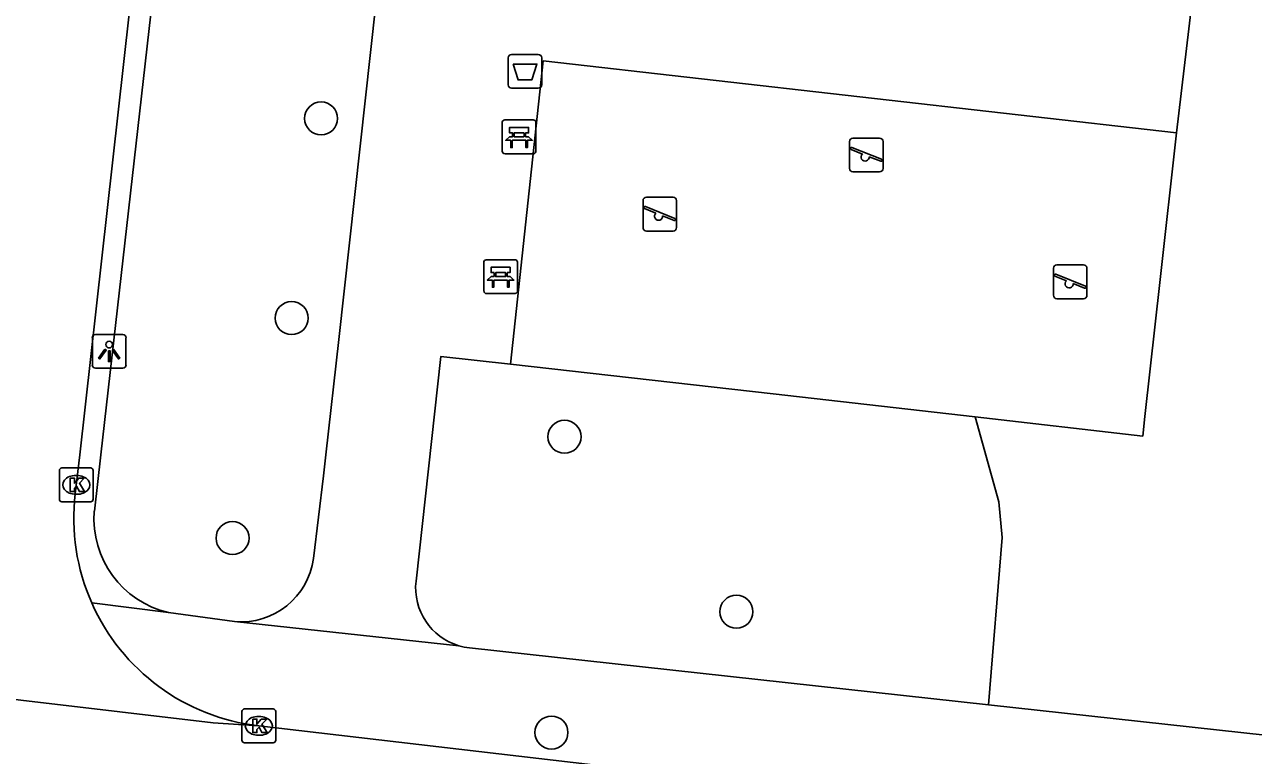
# Model space of a CAD drawing. Extents: x 162026 to 163499, y 387297 to 388169.
# Drawn here: x 162820.92 to 162857.3, y 387491.1 to 387512.74 of the extents above; entities that cross this region are included whole.
import ezdxf

# ---------------------------------------------------------------- set-up
doc = ezdxf.new("R2010")
doc.units = 0
for name, color, linetype in [('IMGEO_Afvalbak', 7, 'Continuous'), ('IMGEO_Bank', 7, 'Continuous'), ('IMGEO_Boom', 7, 'Continuous'), ('IMGEO_Groenvoorziening', 7, 'Continuous'), ('IMGEO_Kolk', 7, 'Continuous'), ('IMGEO_Lichtpunt', 7, 'Continuous'), ('IMGEO_Rijbaan_lokaal_open', 7, 'Continuous'), ('IMGEO_Speelvoorziening', 7, 'Continuous'), ('IMGEO_Voetpad_open', 7, 'Continuous')]:
    doc.layers.add(name, color=color, linetype=linetype)

msp = doc.modelspace()

# ---------------------------------------------------------------- linework, layer by layer
at = {"layer": 'IMGEO_Afvalbak'}
for p, q in [((162835.239, 387510.96), (162835.239, 387511.76)), ((162835.239, 387511.76), (162835.239, 387510.96)), ((162835.339, 387511.86), (162836.129, 387511.86)), ((162836.129, 387511.86), (162835.339, 387511.86)), ((162836.229, 387511.76), (162836.229, 387510.96)), ((162836.229, 387510.96), (162836.229, 387511.76)), ((162836.129, 387510.86), (162835.339, 387510.86)), ((162835.339, 387510.86), (162836.129, 387510.86))]:
    msp.add_line(p, q, dxfattribs=at)
msp.add_lwpolyline([(162835.382, 387511.574), (162836.086, 387511.574), (162835.937, 387511.104), (162835.531, 387511.104), (162835.382, 387511.574)], dxfattribs=at)
for centre, start, end in [((162835.339, 387511.76), 90, 180), ((162835.339, 387511.76), 90, 180), ((162836.129, 387511.76), 0, 90), ((162836.129, 387511.76), 360, 90), ((162835.339, 387510.96), 180, 270), ((162835.339, 387510.96), 180, 270), ((162836.129, 387510.96), 270, 0), ((162836.129, 387510.96), 270, 0)]:
    msp.add_arc(centre, 0.1, start, end, dxfattribs=at)
at = {"layer": 'IMGEO_Bank'}
for p, q in [((162835.135, 387509.919), (162835.976, 387509.919)), ((162835.976, 387509.919), (162835.135, 387509.919)), ((162835.06, 387508.994), (162835.06, 387509.835)), ((162835.06, 387509.835), (162835.06, 387508.994)), ((162835.369, 387509.425), (162835.369, 387509.531)), ((162835.413, 387509.531), (162835.413, 387509.425)), ((162835.701, 387509.537), (162835.419, 387509.537)), ((162835.707, 387509.425), (162835.707, 387509.531)), ((162835.751, 387509.531), (162835.751, 387509.425)), ((162836.06, 387509.844), (162836.06, 387509.003)), ((162836.06, 387509.003), (162836.06, 387509.844)), ((162835.757, 387509.317), (162835.364, 387509.317)), ((162835.419, 387509.419), (162835.701, 387509.419)), ((162835.985, 387508.919), (162835.144, 387508.919)), ((162835.144, 387508.919), (162835.985, 387508.919)), ((162834.515, 387504.854), (162834.515, 387505.695)), ((162834.515, 387505.695), (162834.515, 387504.854)), ((162834.59, 387505.779), (162835.431, 387505.779)), ((162835.431, 387505.779), (162834.59, 387505.779)), ((162835.515, 387505.704), (162835.515, 387504.863)), ((162835.515, 387504.863), (162835.515, 387505.704)), ((162835.212, 387505.177), (162834.819, 387505.177)), ((162834.824, 387505.285), (162834.824, 387505.391)), ((162834.868, 387505.391), (162834.868, 387505.285)), ((162835.156, 387505.397), (162834.874, 387505.397)), ((162834.874, 387505.279), (162835.156, 387505.279)), ((162835.162, 387505.285), (162835.162, 387505.391)), ((162835.206, 387505.391), (162835.206, 387505.285)), ((162835.44, 387504.779), (162834.599, 387504.779)), ((162834.599, 387504.779), (162835.44, 387504.779))]:
    msp.add_line(p, q, dxfattribs=at)
for points in [[(162835.363, 387509.537), (162835.277, 387509.537), (162835.277, 387509.698), (162835.84, 387509.698), (162835.84, 387509.537), (162835.757, 387509.537)], [(162835.307, 387509.317), (162835.165, 387509.317), (162835.277, 387509.419), (162835.363, 387509.419)], [(162835.357, 387509.31), (162835.357, 387509.103), (162835.314, 387509.103), (162835.314, 387509.31)], [(162835.757, 387509.419), (162835.84, 387509.419), (162835.952, 387509.317), (162835.813, 387509.317)], [(162835.807, 387509.31), (162835.807, 387509.103), (162835.763, 387509.103), (162835.763, 387509.31)], [(162834.818, 387505.397), (162834.732, 387505.397), (162834.732, 387505.558), (162835.295, 387505.558), (162835.295, 387505.397), (162835.212, 387505.397)], [(162834.762, 387505.177), (162834.62, 387505.177), (162834.732, 387505.279), (162834.818, 387505.279)], [(162834.812, 387505.17), (162834.812, 387504.963), (162834.769, 387504.963), (162834.769, 387505.17)], [(162835.212, 387505.279), (162835.295, 387505.279), (162835.407, 387505.177), (162835.268, 387505.177)], [(162835.262, 387505.17), (162835.262, 387504.963), (162835.218, 387504.963), (162835.218, 387505.17)]]:
    msp.add_lwpolyline(points, dxfattribs=at)
for centre, radius, start, end in [((162835.138, 387509.841), 0.0779, 92.4484, 184.2845), ((162835.138, 387509.841), 0.0779, 92.4484, 184.2845), ((162835.982, 387509.841), 0.0779, 2.4484, 94.2845), ((162835.982, 387509.841), 0.0779, 2.4484, 94.2845), ((162835.362, 387509.53), 0.00671, 2.8957, 87.1043), ((162835.419, 387509.53), 0.00671, 92.8957, 177.1043), ((162835.701, 387509.53), 0.00671, 2.8957, 87.1043), ((162835.758, 387509.53), 0.00671, 92.8957, 177.1043), ((162835.307, 387509.31), 0.00671, 2.8957, 87.1043), ((162835.364, 387509.31), 0.00671, 92.8957, 177.1043), ((162835.362, 387509.426), 0.00671, 272.8957, 357.1043), ((162835.419, 387509.426), 0.00671, 182.8957, 267.1043), ((162835.701, 387509.426), 0.00671, 272.8957, 357.1043), ((162835.758, 387509.426), 0.00671, 182.8957, 267.1043), ((162835.756, 387509.31), 0.00671, 2.8957, 87.1043), ((162835.813, 387509.31), 0.00671, 92.8957, 177.1043), ((162835.138, 387508.997), 0.0779, 182.4484, 274.2845), ((162835.138, 387508.997), 0.0779, 182.4484, 274.2845), ((162835.982, 387508.997), 0.0779, 272.4484, 4.2845), ((162835.982, 387508.997), 0.0779, 272.4484, 4.2845), ((162834.593, 387505.701), 0.0779, 92.4484, 184.2845), ((162834.593, 387505.701), 0.0779, 92.4484, 184.2845), ((162835.437, 387505.701), 0.0779, 2.4484, 94.2845), ((162835.437, 387505.701), 0.0779, 2.4484, 94.2845), ((162834.762, 387505.17), 0.00671, 2.8957, 87.1043), ((162834.819, 387505.17), 0.00671, 92.8957, 177.1043), ((162834.817, 387505.39), 0.00671, 2.8957, 87.1043), ((162834.817, 387505.286), 0.00671, 272.8957, 357.1043), ((162834.874, 387505.39), 0.00671, 92.8957, 177.1043), ((162834.874, 387505.286), 0.00671, 182.8957, 267.1043), ((162835.156, 387505.39), 0.00671, 2.8957, 87.1043), ((162835.156, 387505.286), 0.00671, 272.8957, 357.1043), ((162835.213, 387505.39), 0.00671, 92.8957, 177.1043), ((162835.213, 387505.286), 0.00671, 182.8957, 267.1043), ((162835.211, 387505.17), 0.00671, 2.8957, 87.1043), ((162835.268, 387505.17), 0.00671, 92.8957, 177.1043), ((162834.593, 387504.857), 0.0779, 182.4484, 274.2845), ((162834.593, 387504.857), 0.0779, 182.4484, 274.2845), ((162835.437, 387504.857), 0.0779, 272.4484, 4.2845), ((162835.437, 387504.857), 0.0779, 272.4484, 4.2845)]:
    msp.add_arc(centre, radius, start, end, dxfattribs=at)
at = {"layer": 'IMGEO_Boom'}
for centre in [(162829.696, 387509.966), (162828.826, 387504.053), (162836.905, 387500.537), (162827.075, 387497.537), (162841.994, 387495.356), (162836.519, 387491.776)]:
    msp.add_circle(centre, 0.489, dxfattribs=at)
at = {"layer": 'IMGEO_Groenvoorziening'}
for points in [[(162855.025, 387509.543), (162854.543, 387505.196), (162854.093, 387501.133), (162854.029, 387500.556), (162849.07, 387501.125)], [(162835.306, 387502.682), (162843.08, 387501.812), (162849.07, 387501.125)], [(162849.07, 387501.125), (162849.768, 387498.612), (162849.868, 387497.553), (162849.46, 387492.596)]]:
    msp.add_lwpolyline(points, dxfattribs=at)
at = {"layer": 'IMGEO_Kolk'}
for p, q in [((162821.948, 387498.686), (162821.948, 387499.538)), ((162822.023, 387499.612), (162822.875, 387499.612)), ((162822.436, 387499.392), (162822.461, 387499.392)), ((162822.949, 387499.538), (162822.949, 387498.686)), ((162822.875, 387498.612), (162822.023, 387498.612)), ((162822.459, 387498.832), (162822.434, 387498.832)), ((162827.353, 387491.548), (162827.353, 387492.4)), ((162827.428, 387492.474), (162828.28, 387492.474)), ((162828.354, 387492.4), (162828.354, 387491.548)), ((162827.841, 387492.254), (162827.866, 387492.254)), ((162827.864, 387491.694), (162827.839, 387491.694)), ((162828.28, 387491.474), (162827.428, 387491.474))]:
    msp.add_line(p, q, dxfattribs=at)
for points in [[(162821.948, 387498.686), (162821.948, 387499.538)], [(162822.023, 387499.612), (162822.875, 387499.612)], [(162822.949, 387499.538), (162822.949, 387498.686)], [(162822.269, 387499.312), (162822.392, 387499.312), (162822.392, 387499.161), (162822.522, 387499.312), (162822.686, 387499.312), (162822.54, 387499.161), (162822.693, 387498.912), (162822.541, 387498.912), (162822.456, 387499.076), (162822.392, 387499.009), (162822.392, 387498.912), (162822.269, 387498.912), (162822.269, 387499.312)], [(162822.875, 387498.612), (162822.023, 387498.612)], [(162827.353, 387491.548), (162827.353, 387492.4)], [(162827.428, 387492.474), (162828.28, 387492.474)], [(162828.354, 387492.4), (162828.354, 387491.548)], [(162827.674, 387492.174), (162827.797, 387492.174), (162827.797, 387492.023), (162827.927, 387492.174), (162828.091, 387492.174), (162827.945, 387492.023), (162828.098, 387491.774), (162827.946, 387491.774), (162827.861, 387491.938), (162827.797, 387491.871), (162827.797, 387491.774), (162827.674, 387491.774), (162827.674, 387492.174)], [(162828.28, 387491.474), (162827.428, 387491.474)]]:
    msp.add_lwpolyline(points, dxfattribs=at)
for centre, start, end in [((162822.025, 387499.536), 91.552, 178.448), ((162822.025, 387499.536), 91.552, 178.448), ((162822.873, 387499.536), 1.552, 88.448), ((162822.873, 387499.536), 1.552, 88.448), ((162822.025, 387498.688), 181.552, 268.448), ((162822.025, 387498.688), 181.552, 268.448), ((162822.873, 387498.688), 271.552, 358.448), ((162822.873, 387498.688), 271.552, 358.448), ((162827.43, 387492.398), 91.552, 178.448), ((162827.43, 387492.398), 91.552, 178.448), ((162828.278, 387492.398), 1.552, 88.448), ((162828.278, 387492.398), 1.552, 88.448), ((162827.43, 387491.55), 181.552, 268.448), ((162827.43, 387491.55), 181.552, 268.448), ((162828.278, 387491.55), 271.552, 358.448), ((162828.278, 387491.55), 271.552, 358.448)]:
    msp.add_arc(centre, 0.0765, start, end, dxfattribs=at)
for centre, major_axis, ratio, start_param, end_param in [((162822.435, 387499.112), (-0.387, 0.002), 0.722429, 4.712389, 7.853982), ((162822.46, 387499.112), (-0.39, 0.002), 0.717154, 1.570796, 4.712389), ((162827.84, 387491.974), (-0.387, 0.002), 0.722429, 4.712389, 7.853982), ((162827.865, 387491.974), (-0.39, 0.002), 0.717154, 1.570796, 4.712389)]:
    msp.add_ellipse(centre, major_axis=major_axis, ratio=ratio, start_param=start_param, end_param=end_param, dxfattribs=at)
at = {"layer": 'IMGEO_Lichtpunt'}
for p, q in [((162822.924, 387503.468), (162822.924, 387502.661)), ((162822.924, 387503.468), (162822.924, 387502.661)), ((162823.826, 387503.563), (162823.018, 387503.563)), ((162823.826, 387503.563), (162823.018, 387503.563)), ((162823.92, 387502.661), (162823.92, 387503.468)), ((162823.92, 387502.661), (162823.92, 387503.468)), ((162823.018, 387502.567), (162823.826, 387502.567)), ((162823.018, 387502.567), (162823.826, 387502.567))]:
    msp.add_line(p, q, dxfattribs=at)
for points in [[(162823.298, 387503.132), (162823.337, 387503.104), (162823.149, 387502.842), (162823.111, 387502.869), (162823.298, 387503.132)], [(162823.4, 387503.084), (162823.447, 387503.084), (162823.447, 387502.762), (162823.4, 387502.762), (162823.4, 387503.084)], [(162823.51, 387503.104), (162823.548, 387503.131), (162823.735, 387502.869), (162823.696, 387502.841), (162823.51, 387503.104)]]:
    msp.add_lwpolyline(points, dxfattribs=at)
msp.add_circle((162823.423, 387503.266), 0.0994, dxfattribs=at)
for centre, start, end in [((162823.018, 387503.468), 90, 180), ((162823.018, 387503.468), 90, 180), ((162823.826, 387503.468), 0, 90), ((162823.826, 387503.468), 0, 90), ((162823.018, 387502.661), 180, 270), ((162823.018, 387502.661), 180, 270), ((162823.826, 387502.661), 270, 0), ((162823.826, 387502.661), 270, 360)]:
    msp.add_arc(centre, 0.0946, start, end, dxfattribs=at)
at = {"layer": 'IMGEO_Rijbaan_lokaal_open'}
for points in [[(162822.417, 387498.844), (162822.553, 387500), (162825.799, 387529.046)], [(162868.251, 387494.697), (162868.282, 387494.156), (162868.265, 387493.613), (162868.199, 387493.074), (162868.086, 387492.544), (162867.925, 387492.025), (162867.719, 387491.523), (162867.469, 387491.041), (162867.177, 387490.584), (162866.845, 387490.155), (162866.476, 387489.757), (162866.073, 387489.393), (162865.639, 387489.067), (162865.178, 387488.781), (162864.693, 387488.537), (162864.188, 387488.338), (162863.668, 387488.184), (162863.136, 387488.078), (162862.596, 387488.019), (162862.053, 387488.009), (162861.512, 387488.048), (162861.279, 387488.075), (162827.85, 387491.973)], [(162827.85, 387491.973), (162826.501, 387492.061), (162809.575, 387494.059), (162809.066, 387494.139)]]:
    msp.add_lwpolyline(points, dxfattribs=at)
for centre, radius, start, end in [((162828.574, 387498.125), 6.199, 173.3391, 203.8838), ((162828.567, 387498.124), 6.192, 203.8983, 263.3472)]:
    msp.add_arc(centre, radius, start, end, dxfattribs=at)
at = {"layer": 'IMGEO_Speelvoorziening'}
for p, q in [((162845.347, 387508.483), (162845.347, 387509.283)), ((162845.347, 387509.283), (162845.347, 387508.483)), ((162845.447, 387509.383), (162846.237, 387509.383)), ((162846.237, 387509.383), (162845.447, 387509.383)), ((162846.337, 387509.283), (162846.337, 387508.483)), ((162846.337, 387508.483), (162846.337, 387509.283)), ((162845.73, 387508.911), (162845.391, 387509.048)), ((162845.416, 387509.108), (162846.292, 387508.755)), ((162846.268, 387508.695), (162845.928, 387508.832)), ((162846.237, 387508.383), (162845.447, 387508.383)), ((162845.447, 387508.383), (162846.237, 387508.383)), ((162839.23, 387506.73), (162839.23, 387507.53)), ((162839.23, 387507.53), (162839.23, 387506.73)), ((162839.299, 387507.355), (162840.175, 387507.002)), ((162839.33, 387507.63), (162840.12, 387507.63)), ((162840.12, 387507.63), (162839.33, 387507.63)), ((162840.22, 387507.53), (162840.22, 387506.73)), ((162840.22, 387506.73), (162840.22, 387507.53)), ((162839.613, 387507.158), (162839.274, 387507.295)), ((162840.151, 387506.942), (162839.811, 387507.079)), ((162840.12, 387506.63), (162839.33, 387506.63)), ((162839.33, 387506.63), (162840.12, 387506.63)), ((162851.385, 387504.726), (162851.385, 387505.526)), ((162851.385, 387505.526), (162851.385, 387504.726)), ((162851.485, 387505.626), (162852.275, 387505.626)), ((162852.275, 387505.626), (162851.485, 387505.626)), ((162852.375, 387505.526), (162852.375, 387504.726)), ((162852.375, 387504.726), (162852.375, 387505.526)), ((162851.768, 387505.154), (162851.429, 387505.291)), ((162851.454, 387505.351), (162852.33, 387504.998)), ((162852.306, 387504.938), (162851.966, 387505.075)), ((162852.275, 387504.626), (162851.485, 387504.626)), ((162851.485, 387504.626), (162852.275, 387504.626))]:
    msp.add_line(p, q, dxfattribs=at)
for centre, radius, start, end in [((162845.447, 387509.283), 0.1, 90, 180), ((162845.447, 387509.283), 0.1, 90, 180), ((162846.237, 387509.283), 0.1, 0, 90), ((162846.237, 387509.283), 0.1, 360, 90), ((162845.404, 387509.078), 0.0327, 68.078, 248.078), ((162845.809, 387508.821), 0.12, 130.9928, 5.1632), ((162845.447, 387508.483), 0.1, 180, 270), ((162845.447, 387508.483), 0.1, 180, 270), ((162846.237, 387508.483), 0.1, 270, 0), ((162846.237, 387508.483), 0.1, 270, 0), ((162846.28, 387508.725), 0.0327, 248.078, 68.078), ((162839.33, 387507.53), 0.1, 90, 180), ((162839.33, 387507.53), 0.1, 90, 180), ((162839.287, 387507.325), 0.0327, 68.078, 248.078), ((162840.12, 387507.53), 0.1, 0, 90), ((162840.12, 387507.53), 0.1, 360, 90), ((162839.692, 387507.068), 0.12, 130.9928, 5.1632), ((162840.163, 387506.972), 0.0327, 248.078, 68.078), ((162839.33, 387506.73), 0.1, 180, 270), ((162839.33, 387506.73), 0.1, 180, 270), ((162840.12, 387506.73), 0.1, 270, 0), ((162840.12, 387506.73), 0.1, 270, 0), ((162851.485, 387505.526), 0.1, 90, 180), ((162851.485, 387505.526), 0.1, 90, 180), ((162852.275, 387505.526), 0.1, 0, 90), ((162852.275, 387505.526), 0.1, 360, 90), ((162851.442, 387505.321), 0.0327, 68.078, 248.078), ((162851.847, 387505.064), 0.12, 130.9928, 5.1632), ((162852.318, 387504.968), 0.0327, 248.078, 68.078), ((162851.485, 387504.726), 0.1, 180, 270), ((162851.485, 387504.726), 0.1, 180, 270), ((162852.275, 387504.726), 0.1, 270, 0), ((162852.275, 387504.726), 0.1, 270, 0)]:
    msp.add_arc(centre, radius, start, end, dxfattribs=at)
at = {"layer": 'IMGEO_Voetpad_open'}
for points in [[(162833.52, 387533.316), (162830.227, 387503.414), (162829.839, 387500), (162829.768, 387499.376), (162829.474, 387496.934)], [(162822.983, 387498.333), (162823.172, 387500), (162826.462, 387529.003)], [(162855.025, 387509.543), (162856.373, 387520.877), (162857.255, 387521.007)], [(162835.306, 387502.682), (162836.277, 387511.669), (162855.025, 387509.543)], [(162832.508, 387496.261), (162833.24, 387502.913), (162835.306, 387502.682)], [(162822.906, 387495.615), (162825.178, 387495.333)], [(162827.138, 387495.061), (162825.178, 387495.333)], [(162827.138, 387495.061), (162833.78, 387494.347)], [(162849.46, 387492.596), (162834.091, 387494.285)], [(162849.46, 387492.596), (162859.991, 387491.439)]]:
    msp.add_lwpolyline(points, dxfattribs=at)
for centre, radius, start, end in [((162825.812, 387498.1), 2.839, 175.2924, 257.091), ((162827.324, 387497.223), 2.169, 265.0878, 352.3573), ((162834.288, 387496.064), 1.791, 173.6913, 253.5229), ((162834.278, 387496.035), 1.76, 253.5558, 263.8952)]:
    msp.add_arc(centre, radius, start, end, dxfattribs=at)

doc.saveas('drawing.dxf')
